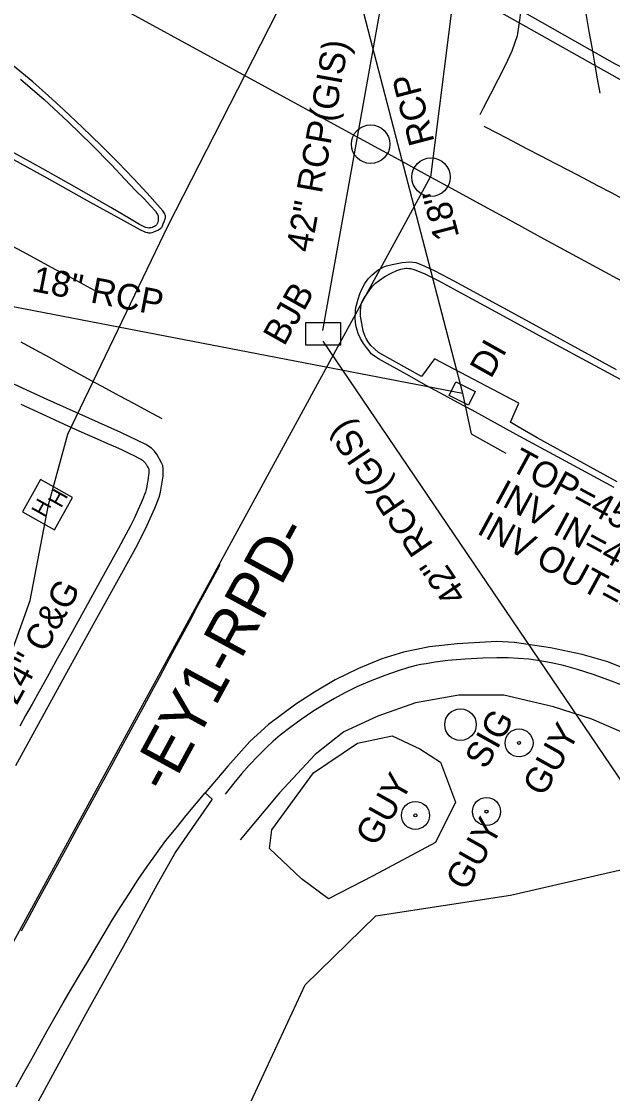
# Model space of a CAD drawing. Extents: x 2074109 to 2077820, y 741079 to 746031.
# Drawn here: x 2075865.9 to 2075958.1, y 743030.4 to 743197.5 of the extents above; entities that cross this region are included whole.
import ezdxf

# ---------------------------------------------------------------- set-up
doc = ezdxf.new("R2010")
doc.units = 0
for name, color, linetype in [('Exist Guardrail', 7, 'Continuous'), ('Exist Horizontal Alignment', 7, 'Continuous'), ('Exist Horizontal Alignment Direction Label', 7, 'Continuous'), ('Exist Horizontal Alignment Point', 7, 'Continuous'), ('Exist Other Culture Anchor (Guy Wire) CELL', 7, 'Continuous'), ('Exist Other Culture Anchor (Guy Wire) Text', 7, 'Continuous'), ('Exist Roads Curbs', 7, 'Continuous'), ('Exist Roads Curbs Text', 7, 'Continuous'), ('Exist Roads EOP', 7, 'Continuous'), ('Exist Roads EOT', 7, 'Continuous'), ('Exist Structure Minor Drop Inlet', 7, 'Continuous'), ('Exist Structure Minor Drop Inlet Leader', 7, 'Continuous'), ('Exist Structure Minor Drop Inlet Text', 7, 'Continuous'), ('Exist Structure Minor Drop Inlet Top Elevation', 7, 'Continuous'), ('Exist Structure Minor Junction Box', 7, 'Continuous'), ('Exist Structure Minor Junction Box Text', 7, 'Continuous'), ('Exist Structure Minor Pipes RCP 18 Inch', 7, 'Continuous'), ('Exist Structure Minor Pipes RCP 18 Inch Invert', 7, 'Continuous'), ('Exist Structure Minor Pipes RCP 18 Inch Text', 7, 'Continuous'), ('Exist Structure Minor Pipes RCP 42 Inch', 7, 'Continuous'), ('Exist Structure Minor Pipes RCP 42 Inch Text', 7, 'Continuous'), ('Exist Utilities Other Pole CELL', 7, 'Continuous'), ('Exist Utilities Other Pole Text', 7, 'Continuous'), ('Exist Utilities Power Hand Hole CELL', 7, 'Continuous'), ('Exist Utilities Power UG Cable SUE LOS B', 7, 'Continuous'), ('Exist Utilities Telephone UG Conduit SUE LOS B', 7, 'Continuous'), ('Exist Utilities Telephone UG FO SUE LOS B', 7, 'Continuous'), ('Exist Vegetation Hedge Row', 7, 'Continuous'), ('Exist Vegetation Woods Line', 7, 'Continuous')]:
    doc.layers.add(name, color=color, linetype=linetype)

msp = doc.modelspace()

# ---------------------------------------------------------------- linework, layer by layer
at = {"layer": 'Exist Guardrail'}
msp.add_lwpolyline([(2076035.85, 743046.89), (2075977.06, 743078.6), (2075962.92, 743085.25), (2075954.84, 743088.74), (2075948.86, 743090.68), (2075941.12, 743092.48), (2075934.11, 743092.47), (2075927.39, 743091.26), (2075921.51, 743089.22), (2075916.19, 743086.74), (2075911.7, 743083.21), (2075906.18, 743077.24), (2075900.02, 743069.91)], dxfattribs=at)
at = {"layer": 'Exist Horizontal Alignment'}
for p, q in [((2074769.18, 743807.11), (2075920.37, 743178.35)), ((2075929.78, 743173.21), (2075997.63, 743717.85)), ((2075825.91, 742982.99), (2075929.73, 743173.24))]:
    msp.add_line(p, q, dxfattribs=at)
msp.add_arc((2085431.66, 760592.33), 19842.16, 241.357198, 242.284762, dxfattribs=at)
at = {"layer": 'Exist Horizontal Alignment Point'}
for centre in [(2075920.37, 743178.35), (2075929.78, 743173.21)]:
    msp.add_circle(centre, 3, dxfattribs=at)
at = {"layer": 'Exist Other Culture Anchor (Guy Wire) CELL'}
for centre, radius in [((2075943.51, 743085.04), 2.18), ((2075943.51, 743085.04), 0.24), ((2075927.36, 743073.74), 2.18), ((2075938.44, 743074.34), 2.18), ((2075927.36, 743073.74), 0.24), ((2075938.44, 743074.34), 0.24)]:
    msp.add_circle(centre, radius, dxfattribs=at)
at = {"layer": 'Exist Roads Curbs'}
for points in [[(2075865.81, 743188.46), (2075869.46, 743185.29), (2075873.22, 743181.82), (2075876.96, 743178.18), (2075879.93, 743175.16), (2075882.06, 743172.88), (2075883.74, 743171.12), (2075885.05, 743169.82), (2075886.07, 743168.76), (2075886.81, 743167.92), (2075887.05, 743167.57), (2075887.13, 743167.41), (2075887.2, 743167.27), (2075887.24, 743167.14), (2075887.25, 743167.02), (2075887.25, 743166.58), (2075887.23, 743166.38), (2075887.19, 743166.19), (2075887.17, 743166.1), (2075887.14, 743166.02), (2075887.1, 743165.94), (2075887.06, 743165.87), (2075887.01, 743165.8), (2075886.96, 743165.74), (2075886.9, 743165.68), (2075886.84, 743165.63), (2075886.7, 743165.54), (2075886.54, 743165.46), (2075886.36, 743165.39), (2075886.17, 743165.33), (2075885.97, 743165.29), (2075885.77, 743165.28), (2075885.57, 743165.3), (2075885.37, 743165.34), (2075885.25, 743165.39), (2075884.36, 743165.85), (2075882.79, 743166.79), (2075879.88, 743168.5), (2075875.36, 743171.1), (2075869.27, 743174.52), (2075861.66, 743178.69)], [(2075958.81, 743125.75), (2075951.51, 743129.74), (2075946.35, 743132.6), (2075943.37, 743134.3), (2075942.31, 743134.93), (2075942.23, 743134.99), (2075942.16, 743135.04), (2075943.46, 743137.98), (2075930.31, 743144.9), (2075928.28, 743142.13), (2075921.59, 743145.9), (2075920.96, 743146.43), (2075920.42, 743146.98), (2075919.99, 743147.53), (2075919.66, 743148.05), (2075919.52, 743148.36), (2075919.23, 743149.28), (2075918.8, 743151.53), (2075918.77, 743152.27), (2075918.83, 743152.93), (2075918.88, 743153.25), (2075918.97, 743153.57), (2075919.12, 743153.92), (2075919.33, 743154.3), (2075920.26, 743155.67), (2075920.74, 743156.26), (2075921.15, 743156.69), (2075921.68, 743157.12), (2075922.57, 743157.72), (2075923.55, 743158.23), (2075924.47, 743158.64), (2075925.08, 743158.87), (2075925.34, 743158.94), (2075925.59, 743158.99), (2075925.84, 743159.01), (2075926.09, 743159.02), (2075926.34, 743159), (2075926.59, 743158.97), (2075926.94, 743158.89), (2075927.27, 743158.79), (2075928.7, 743158.19), (2075931.03, 743157.03), (2075934.45, 743155.2), (2075939.3, 743152.54), (2075946.64, 743148.54), (2075956.65, 743143.13), (2075967.73, 743137.15)], [(2075865.82, 743137.84), (2075869, 743136.37), (2075872.61, 743134.71), (2075874.86, 743133.67), (2075876.17, 743133.08), (2075877.72, 743132.42), (2075879.37, 743131.72), (2075880.62, 743131.17), (2075881.66, 743130.69), (2075882.68, 743130.21), (2075883.57, 743129.77), (2075884.23, 743129.43), (2075884.65, 743129.19), (2075884.83, 743129.08), (2075884.92, 743129.01), (2075885.06, 743128.87), (2075885.2, 743128.71), (2075885.29, 743128.59), (2075885.38, 743128.46), (2075885.49, 743128.28), (2075885.61, 743128.07), (2075885.7, 743127.89), (2075885.74, 743127.81), (2075885.77, 743127.73), (2075885.79, 743127.67), (2075885.79, 743127.64), (2075885.8, 743127.53), (2075885.8, 743127.41), (2075885.79, 743127.26), (2075885.77, 743127.04), (2075885.74, 743126.75), (2075885.69, 743126.36), (2075885.62, 743125.9), (2075885.55, 743125.45), (2075885.47, 743125), (2075885.37, 743124.55), (2075885.26, 743124.13), (2075885.14, 743123.76), (2075884.96, 743123.32), (2075884.6, 743122.47), (2075884.09, 743121.31), (2075883.54, 743120.12), (2075882.93, 743118.88), (2075882.23, 743117.54), (2075881.05, 743115.39), (2075879.23, 743112.1), (2075877.56, 743109.08), (2075873.61, 743101.94), (2075871.32, 743097.79), (2075869.95, 743095.28), (2075868.71, 743093.05), (2075867.6, 743091.06), (2075866.59, 743089.29), (2075865.66, 743087.65)], [(2075959.42, 743094.11), (2075957.49, 743094.84), (2075955.08, 743095.7), (2075952.6, 743096.5), (2075950.46, 743097.09), (2075948.54, 743097.51), (2075946.73, 743097.84), (2075945.03, 743098.07), (2075943.44, 743098.21), (2075941.81, 743098.28), (2075940.02, 743098.29), (2075937.85, 743098.24), (2075935.09, 743098.09), (2075932.39, 743097.87), (2075930.41, 743097.61), (2075929.05, 743097.38), (2075928.21, 743097.24), (2075927.45, 743097.09), (2075926.29, 743096.79), (2075924.68, 743096.29), (2075922.58, 743095.56), (2075920.31, 743094.68), (2075918.22, 743093.77), (2075916.35, 743092.86), (2075914.73, 743091.98), (2075913.15, 743091.04), (2075911.36, 743089.93), (2075909.52, 743088.7), (2075907.77, 743087.41), (2075906.27, 743086.23), (2075905.19, 743085.33), (2075904.17, 743084.38), (2075902.84, 743083.04), (2075901.45, 743081.57), (2075900.25, 743080.22), (2075899.06, 743078.79), (2075897.71, 743077.06)]]:
    msp.add_lwpolyline(points, dxfattribs=at)
at = {"layer": 'Exist Roads EOP'}
for points in [[(2075863.65, 743176.52), (2075869.89, 743173.08), (2075876.54, 743169.39), (2075881.93, 743166.4), (2075884.41, 743165.06), (2075885.28, 743164.66), (2075885.59, 743164.56), (2075885.72, 743164.54), (2075885.83, 743164.53), (2075885.93, 743164.53), (2075886.04, 743164.54), (2075886.29, 743164.6), (2075886.57, 743164.69), (2075887.18, 743164.96), (2075887.59, 743165.19), (2075887.65, 743165.24), (2075887.7, 743165.28), (2075887.78, 743165.37), (2075887.85, 743165.48), (2075887.92, 743165.61), (2075888.05, 743165.92), (2075888.19, 743166.29), (2075888.34, 743166.69), (2075888.39, 743166.87), (2075888.4, 743166.95), (2075888.41, 743167.03), (2075888.41, 743167.1), (2075888.4, 743167.17), (2075888.39, 743167.23), (2075888.36, 743167.31), (2075888.28, 743167.49), (2075887.97, 743167.96), (2075887.17, 743168.92), (2075885.55, 743170.71), (2075883.41, 743173.01), (2075881.02, 743175.49), (2075878.37, 743178.16), (2075875.41, 743181.02), (2075872.55, 743183.71), (2075870.18, 743185.89), (2075867.71, 743188.05), (2075864.55, 743190.68)], [(2075958.34, 743124.86), (2075950.16, 743129.27), (2075943.07, 743133.1), (2075938.62, 743135.52), (2075936.18, 743136.88), (2075934.01, 743138.06), (2075931.82, 743139.24), (2075929.04, 743140.76), (2075925.99, 743142.45), (2075923.46, 743143.85), (2075921.58, 743144.92), (2075920.97, 743145.3), (2075920.59, 743145.59), (2075920.47, 743145.7), (2075920.12, 743146.13), (2075919.71, 743146.66), (2075919.27, 743147.31), (2075918.81, 743148.06), (2075918.43, 743148.84), (2075918.3, 743149.2), (2075918.13, 743149.87), (2075918.03, 743150.55), (2075917.98, 743151.26), (2075917.99, 743152.02), (2075918.02, 743152.43), (2075918.08, 743152.91), (2075918.42, 743154.2), (2075918.68, 743155.01), (2075919.03, 743155.84), (2075919.46, 743156.62), (2075919.99, 743157.34), (2075920.6, 743158), (2075921.29, 743158.57), (2075921.66, 743158.82), (2075922.05, 743159.04), (2075922.44, 743159.23), (2075922.86, 743159.39), (2075923.73, 743159.62), (2075925.31, 743159.9), (2075926.47, 743159.99), (2075926.94, 743159.97), (2075927.4, 743159.89), (2075927.86, 743159.77), (2075928.84, 743159.36), (2075930.36, 743158.62), (2075933.34, 743157.06), (2075942.88, 743151.87), (2075958.64, 743143.23)], [(2075865.08, 743081.52), (2075869.54, 743089.67), (2075873.3, 743096.58), (2075877.67, 743104.46), (2075881.6, 743111.5), (2075883.75, 743115.44), (2075885.28, 743118.4), (2075886.75, 743121.61), (2075887.41, 743123.33), (2075887.63, 743124.1), (2075888.01, 743126.6), (2075888.05, 743127.49), (2075888.03, 743127.85), (2075887.99, 743128.14), (2075887.96, 743128.26), (2075887.77, 743128.71), (2075887.11, 743129.94), (2075886.7, 743130.49), (2075886.48, 743130.74), (2075886.19, 743130.99), (2075885.34, 743131.56), (2075881.45, 743133.4), (2075869.46, 743138.77), (2075848.65, 743148.4)], [(2075961.07, 743096.16), (2075957.35, 743097.65), (2075953.37, 743098.81), (2075948.41, 743099.85), (2075942.81, 743100.7), (2075940.06, 743100.86), (2075933.87, 743100.48), (2075929.54, 743100.02), (2075925.49, 743099.17), (2075922.1, 743098.13), (2075918.46, 743096.66), (2075914.84, 743094.89), (2075911.62, 743092.95), (2075908.71, 743091.08), (2075904.46, 743087.93), (2075901.52, 743085.25), (2075898.1, 743081.39), (2075894.58, 743077.24), (2075895.67, 743076.27), (2075890.01, 743068.13), (2075887.1, 743062.95), (2075882.64, 743054.76), (2075875.99, 743042.79), (2075867.57, 743027.35)]]:
    msp.add_lwpolyline(points, dxfattribs=at)
at = {"layer": 'Exist Roads EOT'}
for points in [[(2075947.47, 743227.43), (2075947.15, 743224.95), (2075946.84, 743222.47), (2075946.53, 743219.99), (2075946.22, 743217.52), (2075945.91, 743215.04), (2075945.6, 743212.56), (2075945.27, 743210.08), (2075944.93, 743207.61), (2075944.59, 743205.13), (2075944.25, 743202.65), (2075943.91, 743200.18), (2075943.57, 743197.7), (2075943.21, 743195.23), (2075942.4, 743192.87), (2075941.35, 743190.6), (2075940.2, 743188.39), (2075939.05, 743186.17), (2075937.9, 743183.95), (2075937.37, 743182.93)], [(2075950.33, 743218.04), (2075950.8, 743215.59), (2075951.27, 743213.13), (2075951.72, 743210.68), (2075952.16, 743208.22), (2075952.61, 743205.76), (2075953.06, 743203.3), (2075953.51, 743200.84), (2075953.95, 743198.38), (2075954.39, 743195.92), (2075954.83, 743193.46), (2075955.26, 743191), (2075955.7, 743188.54), (2075956.1, 743186.29)], [(2075938.01, 743181.16), (2075940.23, 743180), (2075942.44, 743178.85), (2075944.66, 743177.69), (2075946.88, 743176.54), (2075949.1, 743175.38), (2075951.31, 743174.23), (2075953.53, 743173.08), (2075955.75, 743171.92), (2075957.96, 743170.75), (2075960.15, 743169.56)], [(2075864.56, 743162.47), (2075866.76, 743161.27), (2075868.95, 743160.08), (2075871.15, 743158.89), (2075873.35, 743157.71), (2075875.56, 743156.53), (2075877.28, 743155.6)], [(2075887.86, 743135.53), (2075885.66, 743136.72), (2075883.46, 743137.91), (2075881.27, 743139.1), (2075879.07, 743140.28), (2075876.87, 743141.48), (2075874.68, 743142.68), (2075872.48, 743143.88), (2075870.29, 743145.08), (2075868.1, 743146.28), (2075865.9, 743147.48)], [(2075896.86, 743112.77), (2075895.68, 743110.57), (2075894.49, 743108.37), (2075893.3, 743106.18), (2075892.12, 743103.98), (2075890.93, 743101.78), (2075889.75, 743099.58), (2075888.57, 743097.38), (2075887.39, 743095.18), (2075886.21, 743092.98), (2075885.03, 743090.78), (2075883.84, 743088.58), (2075882.64, 743086.39), (2075881.44, 743084.2), (2075880.25, 743082.01), (2075879.05, 743079.81), (2075877.85, 743077.62), (2075876.66, 743075.43), (2075875.46, 743073.24), (2075874.26, 743071.05), (2075873.07, 743068.86), (2075871.87, 743066.66), (2075870.67, 743064.47), (2075869.48, 743062.28), (2075868.28, 743060.09), (2075867.08, 743057.9), (2075865.88, 743055.71)], [(2075865.1, 743031.45), (2075866.31, 743033.64), (2075867.53, 743035.82), (2075868.75, 743038), (2075869.97, 743040.18), (2075871.19, 743042.36), (2075872.43, 743044.53), (2075873.71, 743046.67), (2075874.99, 743048.82), (2075876.26, 743050.97), (2075877.54, 743053.12), (2075878.82, 743055.26), (2075880.09, 743057.41), (2075881.41, 743059.53), (2075882.76, 743061.64), (2075884.11, 743063.74), (2075885.53, 743065.79), (2075886.99, 743067.82), (2075888.46, 743069.84), (2075890.04, 743071.77), (2075891.62, 743073.71), (2075893.21, 743075.63), (2075894.58, 743077.24)]]:
    msp.add_lwpolyline(points, dxfattribs=at)
at = {"layer": 'Exist Structure Minor Drop Inlet'}
msp.add_lwpolyline([(2075933.68, 743141.31), (2075936.69, 743139.8), (2075935.63, 743137.69), (2075932.62, 743139.19)], close=True, dxfattribs=at)
at = {"layer": 'Exist Structure Minor Drop Inlet Leader'}
msp.add_lwpolyline([(2075934.71, 743139.55), (2075936.07, 743133.19), (2075941.44, 743130.18)], dxfattribs=at)
at = {"layer": 'Exist Structure Minor Junction Box'}
msp.add_lwpolyline([(2075910.25, 743150.56), (2075915.68, 743150.56), (2075915.68, 743147.04), (2075910.25, 743147.04)], close=True, dxfattribs=at)
at = {"layer": 'Exist Structure Minor Pipes RCP 18 Inch'}
for p in [(2075916.84, 743208.06), (2075815.33, 743162.56)]:
    msp.add_line(p, (2075934.71, 743139.55), dxfattribs=at)
at = {"layer": 'Exist Structure Minor Pipes RCP 42 Inch'}
for p, q in [((2075925.49, 743219.7), (2075912.88, 743149.32)), ((2075912.93, 743147.67), (2075984.95, 743041.39))]:
    msp.add_line(p, q, dxfattribs=at)
at = {"layer": 'Exist Utilities Other Pole CELL'}
msp.add_circle((2075934.38, 743087.89), 2.46, dxfattribs=at)
at = {"layer": 'Exist Utilities Power Hand Hole CELL'}
msp.add_line((2075870.18, 743122.15), (2075870.18, 743122.15), dxfattribs=at)
msp.add_lwpolyline([(2075871.11, 743118.25), (2075873.92, 743123.26), (2075868.91, 743126.07), (2075866.1, 743121.06), (2075871.11, 743118.25)], dxfattribs=at)
at = {"layer": 'Exist Utilities Power UG Cable SUE LOS B'}
msp.add_lwpolyline([(2075860.29, 743087.82), (2075867.3, 743107.24), (2075870.17, 743122.12), (2075873.19, 743133.17), (2075888.79, 743165.67), (2075912.91, 743212.88), (2075917.93, 743222.66), (2075922.25, 743293.74)], dxfattribs=at)
at = {"layer": 'Exist Utilities Telephone UG Conduit SUE LOS B'}
msp.add_lwpolyline([(2075672.89, 743341.39), (2075736.54, 743308.65), (2075796.69, 743278.05), (2075867.04, 743238.5), (2075921.9, 743209.46), (2075960.48, 743187.73), (2076008.51, 743166.58), (2076026.12, 743160.68), (2076048.83, 743145.45), (2076053.46, 743153.14), (2076083.51, 743134.83), (2076100.14, 743126.62), (2076153.6, 743096.75), (2076227.57, 743057.65), (2076265.35, 743038.75), (2076325.02, 743012.99), (2076370.03, 742993.2), (2076407.51, 742976.75), (2076444.05, 742959.06)], dxfattribs=at)
at = {"layer": 'Exist Utilities Telephone UG FO SUE LOS B'}
msp.add_lwpolyline([(2075889.86, 743237.93), (2075895.59, 743228.51), (2075924.94, 743209.93), (2075958.41, 743190.94), (2075991.59, 743174.52), (2076008.89, 743165.82), (2076027.41, 743153.76), (2076049.09, 743142.61), (2076053.91, 743141.46), (2076059.01, 743140.99), (2076072.19, 743141.15), (2076089.2, 743137.48), (2076101.24, 743131.5), (2076156.95, 743103.14), (2076158.66, 743102.38), (2076232.03, 743071), (2076268.38, 743053.9), (2076329.12, 743025.97), (2076375.16, 743007.01), (2076410.42, 742991.12), (2076450.75, 742973.66)], dxfattribs=at)
at = {"layer": 'Exist Vegetation Hedge Row'}
msp.add_lwpolyline([(2075931.27, 743082.02), (2075933.58, 743075.78), (2075930.47, 743069.51), (2075920.77, 743064.33), (2075913.82, 743060.73), (2075909.6, 743063.87), (2075904.59, 743068.6), (2075904.96, 743071.51), (2075911.48, 743080.39), (2075918.32, 743085), (2075923.75, 743086.12), (2075928.02, 743084.1), (2075931.27, 743082.02)], dxfattribs=at)
at = {"layer": 'Exist Vegetation Woods Line'}
msp.add_lwpolyline([(2075507.31, 742678.29), (2075568.35, 742703.76), (2075610.97, 742725.09), (2075654.83, 742745.79), (2075688.15, 742767.83), (2075722.03, 742785.8), (2075750.54, 742806.88), (2075781.97, 742834.97), (2075816.18, 742876.22), (2075841.25, 742901.4), (2075859.22, 742923.86), (2075871.34, 742948.51), (2075884.5, 742981.77), (2075900.73, 743026.95), (2075910.16, 743047.34), (2075921.17, 743058.1), (2075942.17, 743061.33), (2075959.14, 743065.18), (2075989.29, 743054.09), (2076000.87, 743045.57), (2076015.5, 743027.61), (2076035.49, 743021.94), (2076059.35, 743010.69)], dxfattribs=at)

# ---------------------------------------------------------------- texts
at = {"layer": 'Exist Horizontal Alignment Direction Label'}
msp.add_text('-EY1-RPD-', height=7, rotation=61.433, dxfattribs=at).set_placement((2075888.72, 743076.91))
at = {"layer": 'Exist Other Culture Anchor (Guy Wire) Text'}
for p in [(2075947.35, 743076.5), (2075921.28, 743068.71), (2075935.33, 743061.79)]:
    msp.add_text('GUY', height=4, rotation=60.742, dxfattribs=at).set_placement(p)
at = {"layer": 'Exist Roads Curbs Text'}
msp.add_text('24" C&G', height=4, rotation=61.3271, dxfattribs=at).set_placement((2075865.19, 743090.75))
at = {"layer": 'Exist Structure Minor Drop Inlet Text'}
msp.add_text('DI', height=4, rotation=60.7411, dxfattribs=at).set_placement((2075939.12, 743141.67))
at = {"layer": 'Exist Structure Minor Drop Inlet Top Elevation'}
msp.add_text("TOP=456.75'", height=4, rotation=331.5083, dxfattribs=at).set_placement((2075941.91, 743127.66))
at = {"layer": 'Exist Structure Minor Junction Box Text'}
msp.add_text('BJB', height=4, rotation=60.7411, dxfattribs=at).set_placement((2075906.9, 743146.74))
at = {"layer": 'Exist Structure Minor Pipes RCP 18 Inch Invert'}
for s, p in [("INV IN=448.47'", (2075939.44, 743122.7)), ("INV OUT=448.02'", (2075936.76, 743117.76))]:
    msp.add_text(s, height=4, rotation=331.5083, dxfattribs=at).set_placement(p)
at = {"layer": 'Exist Structure Minor Pipes RCP 18 Inch Text'}
for s, rotation, p in [('18"     RCP', 104.6184, (2075934.22, 743163.96)), ('18" RCP', 349.0882, (2075867.38, 743155.48))]:
    msp.add_text(s, height=4, rotation=rotation, dxfattribs=at).set_placement(p)
at = {"layer": 'Exist Structure Minor Pipes RCP 42 Inch Text'}
for rotation, p in [(79.846, (2075911.1, 743161.35)), (124.124, (2075935.51, 743108.13))]:
    msp.add_text('42" RCP(GIS)', height=4, rotation=rotation, dxfattribs=at).set_placement(p)
at = {"layer": 'Exist Utilities Other Pole Text'}
msp.add_text('SIG', height=4, rotation=60.742, dxfattribs=at).set_placement((2075938.34, 743080.77))
at = {"layer": 'Exist Utilities Power Hand Hole CELL'}
for p in [(2075872.12, 743121.53), (2075869.54, 743120.04)]:
    msp.add_text('H', height=2.5, rotation=60.7411, dxfattribs=at).set_placement(p)

doc.saveas('drawing.dxf')
